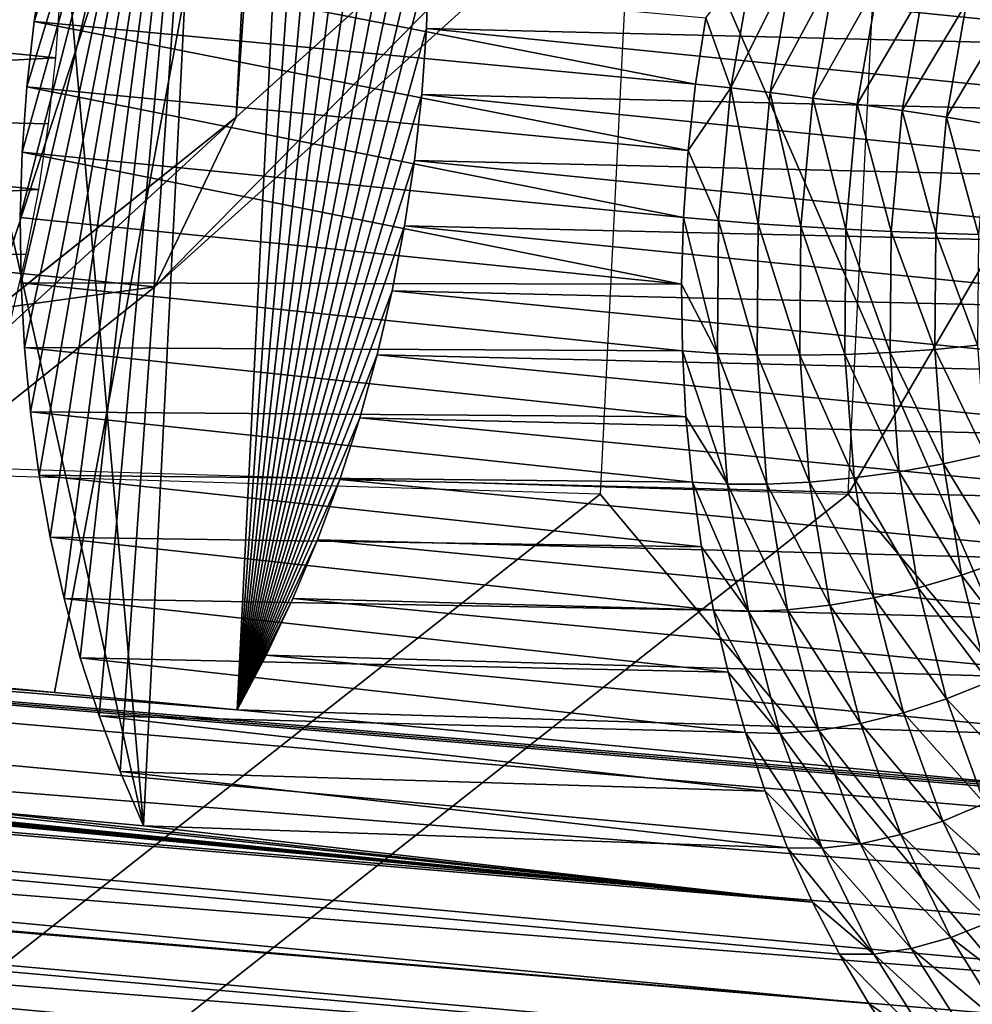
# Model space of a CAD drawing. Header units: millimetres. Extents: x -99 to 221, y -61 to 39.
# Tile 423 of 656: x 202.39 to 204.56, y -55.14 to -52.89. Entities that reach past the tile are written whole.
import ezdxf

# ---------------------------------------------------------------- set-up
doc = ezdxf.new("R2010")
doc.units = ezdxf.units.MM
doc.header["$LTSCALE"] = 33.374815
for name, color, linetype in [('122', 7, 'CONTINUOUS'), ('123', 7, 'CONTINUOUS'), ('124', 7, 'CONTINUOUS'), ('126', 7, 'CONTINUOUS'), ('128', 7, 'CONTINUOUS'), ('141', 7, 'CONTINUOUS'), ('142', 7, 'CONTINUOUS'), ('146', 7, 'CONTINUOUS'), ('147', 7, 'CONTINUOUS'), ('33', 7, 'CONTINUOUS'), ('36', 7, 'CONTINUOUS'), ('51', 7, 'CONTINUOUS')]:
    doc.layers.add(name, color=color, linetype=linetype)

msp = doc.modelspace()

# ---------------------------------------------------------------- linework, layer by layer
at = {"layer": '122', "color": 7, "linetype": 'Continuous'}
for points in [[(202.4405, -52.7483, -239.6773), (203.9269, -53.0384, -241.151), (202.418, -52.896, -239.685), (202.4405, -52.7483, -239.6773)], [(203.9503, -52.8877, -241.1426), (203.9269, -53.0384, -241.151), (202.4405, -52.7483, -239.6773), (203.9503, -52.8877, -241.1426)], [(202.418, -52.896, -239.685), (203.9098, -53.1901, -241.1529), (202.4015, -53.0446, -239.6866), (202.418, -52.896, -239.685)], [(203.9269, -53.0384, -241.151), (203.9098, -53.1901, -241.1529), (202.418, -52.896, -239.685), (203.9269, -53.0384, -241.151)], [(202.4015, -53.0446, -239.6866), (203.899, -53.3424, -241.1485), (202.3911, -53.1938, -239.6822), (202.4015, -53.0446, -239.6866)], [(203.9098, -53.1901, -241.1529), (203.899, -53.3424, -241.1485), (202.4015, -53.0446, -239.6866), (203.9098, -53.1901, -241.1529)], [(183.3811, -53.385, -219.9687), (183.2351, -53.1348, -220.1397), (204.3219, -55.1346, -240.5465), (183.3811, -53.385, -219.9687)], [(204.3219, -55.1346, -240.5465), (183.2351, -53.1348, -220.1397), (204.255, -55.0218, -240.6247), (204.3219, -55.1346, -240.5465)], [(204.255, -55.0218, -240.6247), (183.2351, -53.1348, -220.1397), (204.1931, -54.9032, -240.6984), (204.255, -55.0218, -240.6247)], [(204.1931, -54.9032, -240.6984), (183.2351, -53.1348, -220.1397), (190.3623, -53.5924, -227.2859), (204.1931, -54.9032, -240.6984)], [(202.3911, -53.1938, -239.6822), (203.8946, -53.4947, -241.1377), (202.3866, -53.3429, -239.6717), (202.3911, -53.1938, -239.6822)], [(203.899, -53.3424, -241.1485), (203.8946, -53.4947, -241.1377), (202.3911, -53.1938, -239.6822), (203.899, -53.3424, -241.1485)], [(202.3866, -53.3429, -239.6717), (203.8946, -53.4947, -241.1377), (202.3883, -53.4915, -239.6552), (202.3866, -53.3429, -239.6717)], [(183.5473, -53.6087, -219.7801), (183.3811, -53.385, -219.9687), (204.4703, -55.3411, -240.3774), (183.5473, -53.6087, -219.7801)], [(204.4703, -55.3411, -240.3774), (183.3811, -53.385, -219.9687), (204.3938, -55.2411, -240.4639), (204.4703, -55.3411, -240.3774)], [(204.3938, -55.2411, -240.4639), (183.3811, -53.385, -219.9687), (204.3219, -55.1346, -240.5465), (204.3938, -55.2411, -240.4639)], [(203.8946, -53.4947, -241.1377), (203.8966, -53.6464, -241.1206), (202.3883, -53.4915, -239.6552), (203.8946, -53.4947, -241.1377)], [(202.3883, -53.4915, -239.6552), (203.8966, -53.6464, -241.1206), (202.3959, -53.6392, -239.6328), (202.3883, -53.4915, -239.6552)], [(190.3623, -53.5924, -227.2859), (190.792, -53.6321, -227.7037), (204.1931, -54.9032, -240.6984), (190.3623, -53.5924, -227.2859)], [(183.7317, -53.8029, -219.5764), (183.5473, -53.6087, -219.7801), (204.6362, -55.5197, -240.1937), (183.7317, -53.8029, -219.5764)], [(204.6362, -55.5197, -240.1937), (183.5473, -53.6087, -219.7801), (204.5512, -55.434, -240.2873), (204.6362, -55.5197, -240.1937)], [(204.5512, -55.434, -240.2873), (183.5473, -53.6087, -219.7801), (204.4703, -55.3411, -240.3774), (204.5512, -55.434, -240.2873)], [(190.792, -53.6321, -227.7037), (191.2209, -53.6718, -228.1207), (204.1931, -54.9032, -240.6984), (190.792, -53.6321, -227.7037)], [(203.8966, -53.6464, -241.1206), (203.9049, -53.7971, -241.0972), (202.3959, -53.6392, -239.6328), (203.8966, -53.6464, -241.1206)], [(202.3959, -53.6392, -239.6328), (203.9049, -53.7971, -241.0972), (202.4096, -53.7854, -239.6045), (202.3959, -53.6392, -239.6328)], [(191.2209, -53.6718, -228.1207), (192.5086, -53.7909, -229.373), (204.1931, -54.9032, -240.6984), (191.2209, -53.6718, -228.1207)], [(192.9383, -53.8306, -229.7908), (204.1931, -54.9032, -240.6984), (192.5086, -53.7909, -229.373), (192.9383, -53.8306, -229.7908)], [(202.4096, -53.7854, -239.6045), (203.9196, -53.9462, -241.0676), (202.4293, -53.9297, -239.5704), (202.4096, -53.7854, -239.6045)], [(203.9049, -53.7971, -241.0972), (203.9196, -53.9462, -241.0676), (202.4096, -53.7854, -239.6045), (203.9049, -53.7971, -241.0972)], [(204.8173, -55.6681, -239.9978), (183.7317, -53.8029, -219.5764), (204.725, -55.5979, -240.0971), (204.8173, -55.6681, -239.9978)], [(204.725, -55.5979, -240.0971), (183.7317, -53.8029, -219.5764), (204.6362, -55.5197, -240.1937), (204.725, -55.5979, -240.0971)], [(183.9317, -53.9652, -219.3601), (183.7317, -53.8029, -219.5764), (204.8173, -55.6681, -239.9978), (183.9317, -53.9652, -219.3601)], [(193.3672, -53.8703, -230.2078), (204.1931, -54.9032, -240.6984), (192.9383, -53.8306, -229.7908), (193.3672, -53.8703, -230.2078)], [(196.0858, -54.1215, -232.8514), (204.1931, -54.9032, -240.6984), (193.3672, -53.8703, -230.2078), (196.0858, -54.1215, -232.8514)], [(203.9196, -53.9462, -241.0676), (203.9406, -54.0932, -241.0319), (202.4293, -53.9297, -239.5704), (203.9196, -53.9462, -241.0676)], [(202.4293, -53.9297, -239.5704), (203.9406, -54.0932, -241.0319), (202.4549, -54.0715, -239.5306), (202.4293, -53.9297, -239.5704)], [(184.1451, -54.0936, -219.1338), (183.9317, -53.9652, -219.3601), (204.9127, -55.7303, -239.8961), (184.1451, -54.0936, -219.1338)], [(204.9127, -55.7303, -239.8961), (183.9317, -53.9652, -219.3601), (204.8173, -55.6681, -239.9978), (204.9127, -55.7303, -239.8961)], [(203.9406, -54.0932, -241.0319), (203.9678, -54.2376, -240.9903), (202.4549, -54.0715, -239.5306), (203.9406, -54.0932, -241.0319)], [(202.4549, -54.0715, -239.5306), (203.9678, -54.2376, -240.9903), (202.4863, -54.2107, -239.4853), (202.4549, -54.0715, -239.5306)], [(184.369, -54.1865, -218.9007), (184.1451, -54.0936, -219.1338), (205.1119, -55.8296, -239.687), (184.369, -54.1865, -218.9007)], [(205.1119, -55.8296, -239.687), (184.1451, -54.0936, -219.1338), (205.0111, -55.7842, -239.7924), (205.1119, -55.8296, -239.687)], [(205.0111, -55.7842, -239.7924), (184.1451, -54.0936, -219.1338), (204.9127, -55.7303, -239.8961), (205.0111, -55.7842, -239.7924)], [(196.5155, -54.1612, -233.2693), (204.1931, -54.9032, -240.6984), (196.0858, -54.1215, -232.8514), (196.5155, -54.1612, -233.2693)], [(196.9444, -54.2008, -233.6863), (204.1931, -54.9032, -240.6984), (196.5155, -54.1612, -233.2693), (196.9444, -54.2008, -233.6863)], [(187.4466, -54.4561, -221.7413), (184.369, -54.1865, -218.9007), (205.2148, -55.8664, -239.5804), (187.4466, -54.4561, -221.7413)], [(205.2148, -55.8664, -239.5804), (184.369, -54.1865, -218.9007), (205.1119, -55.8296, -239.687), (205.2148, -55.8664, -239.5804)], [(198.9476, -54.3858, -235.6342), (204.1931, -54.9032, -240.6984), (196.9444, -54.2008, -233.6863), (198.9476, -54.3858, -235.6342)], [(203.9678, -54.2376, -240.9903), (204.0011, -54.3789, -240.9428), (202.4863, -54.2107, -239.4853), (203.9678, -54.2376, -240.9903)], [(202.4863, -54.2107, -239.4853), (204.0011, -54.3789, -240.9428), (202.5234, -54.3463, -239.4346), (202.4863, -54.2107, -239.4853)], [(204.0011, -54.3789, -240.9428), (204.0405, -54.5165, -240.8897), (202.5234, -54.3463, -239.4346), (204.0011, -54.3789, -240.9428)], [(202.5234, -54.3463, -239.4346), (204.0405, -54.5165, -240.8897), (202.5662, -54.4783, -239.3786), (202.5234, -54.3463, -239.4346)], [(199.3773, -54.4255, -236.052), (204.1931, -54.9032, -240.6984), (198.9476, -54.3858, -235.6342), (199.3773, -54.4255, -236.052)], [(199.8061, -54.4651, -236.4691), (204.1931, -54.9032, -240.6984), (199.3773, -54.4255, -236.052), (199.8061, -54.4651, -236.4691)], [(201.6441, -55.6007, -235.7973), (187.4466, -54.4561, -221.7413), (205.3196, -55.8943, -239.4728), (201.6441, -55.6007, -235.7973)], [(205.3196, -55.8943, -239.4728), (187.4466, -54.4561, -221.7413), (205.2148, -55.8664, -239.5804), (205.3196, -55.8943, -239.4728)], [(201.8094, -54.6499, -238.417), (204.1931, -54.9032, -240.6984), (199.8061, -54.4651, -236.4691), (201.8094, -54.6499, -238.417)], [(204.0405, -54.5165, -240.8897), (204.0857, -54.6501, -240.8311), (202.5662, -54.4783, -239.3786), (204.0405, -54.5165, -240.8897)], [(202.5662, -54.4783, -239.3786), (204.0857, -54.6501, -240.8311), (202.6144, -54.6058, -239.3177), (202.5662, -54.4783, -239.3786)], [(204.0857, -54.6501, -240.8311), (204.1366, -54.7792, -240.7673), (202.6144, -54.6058, -239.3177), (204.0857, -54.6501, -240.8311)], [(204.1366, -54.7792, -240.7673), (202.6679, -54.7291, -239.2519), (202.6144, -54.6058, -239.3177), (204.1366, -54.7792, -240.7673)], [(202.2391, -54.6895, -238.8348), (204.1931, -54.9032, -240.6984), (201.8094, -54.6499, -238.417), (202.2391, -54.6895, -238.8348)], [(202.6679, -54.7291, -239.2519), (204.1931, -54.9032, -240.6984), (202.2391, -54.6895, -238.8348), (202.6679, -54.7291, -239.2519)], [(204.1366, -54.7792, -240.7673), (204.1931, -54.9032, -240.6984), (202.6679, -54.7291, -239.2519), (204.1366, -54.7792, -240.7673)]]:
    msp.add_3dface(points, dxfattribs=at)
at = {"layer": '123', "color": 7, "linetype": 'Continuous'}
for points in [[(203.3172, -52.7611, -233.1283), (205.2645, -52.9596, -235.1309), (203.3157, -52.6109, -233.1448), (203.3172, -52.7611, -233.1283)], [(205.2645, -52.9596, -235.1309), (205.2629, -52.8105, -235.1474), (203.3157, -52.6109, -233.1448), (205.2645, -52.9596, -235.1309)], [(203.3127, -52.9117, -233.1178), (205.2645, -52.9596, -235.1309), (203.3172, -52.7611, -233.1283), (203.3127, -52.9117, -233.1178)], [(200.481, -53.0843, -230.2612), (202.4676, -52.9783, -232.255), (200.5202, -52.7819, -230.2523), (200.481, -53.0843, -230.2612)], [(202.4676, -52.9783, -232.255), (202.4781, -52.8271, -232.2595), (200.5202, -52.7819, -230.2523), (202.4676, -52.9783, -232.255)], [(203.3022, -53.0624, -233.1132), (205.26, -53.1092, -235.1204), (203.3127, -52.9117, -233.1178), (203.3022, -53.0624, -233.1132)], [(205.26, -53.1092, -235.1204), (205.2645, -52.9596, -235.1309), (203.3127, -52.9117, -233.1178), (205.26, -53.1092, -235.1204)], [(202.451, -53.1289, -232.2565), (202.4676, -52.9783, -232.255), (200.481, -53.0843, -230.2612), (202.451, -53.1289, -232.2565)], [(203.2856, -53.2125, -233.1148), (205.2495, -53.2587, -235.1159), (203.3022, -53.0624, -233.1132), (203.2856, -53.2125, -233.1148)], [(205.2495, -53.2587, -235.1159), (205.26, -53.1092, -235.1204), (203.3022, -53.0624, -233.1132), (205.2495, -53.2587, -235.1159)], [(200.4183, -53.3811, -230.2942), (202.4285, -53.2786, -232.264), (200.481, -53.0843, -230.2612), (200.4183, -53.3811, -230.2942)], [(202.4285, -53.2786, -232.264), (202.451, -53.1289, -232.2565), (200.481, -53.0843, -230.2612), (202.4285, -53.2786, -232.264)], [(186.5521, -53.1348, -216.8227), (186.3811, -53.385, -216.9687), (207.0371, -55.0218, -237.8425), (186.5521, -53.1348, -216.8227)], [(207.1108, -54.9032, -237.7807), (186.5521, -53.1348, -216.8227), (207.0371, -55.0218, -237.8425), (207.1108, -54.9032, -237.7807)], [(186.5521, -53.1348, -216.8227), (207.1108, -54.9032, -237.7807), (205.6643, -54.7291, -236.2555), (186.5521, -53.1348, -216.8227)], [(204.8294, -54.6499, -235.397), (186.5521, -53.1348, -216.8227), (205.2473, -54.6895, -235.8266), (204.8294, -54.6499, -235.397)], [(186.5521, -53.1348, -216.8227), (204.8294, -54.6499, -235.397), (202.8815, -54.4651, -233.3937), (186.5521, -53.1348, -216.8227)], [(205.2473, -54.6895, -235.8266), (186.5521, -53.1348, -216.8227), (205.6643, -54.7291, -236.2555), (205.2473, -54.6895, -235.8266)], [(202.0467, -54.3858, -232.5352), (186.5521, -53.1348, -216.8227), (202.4645, -54.4255, -232.9649), (202.0467, -54.3858, -232.5352)], [(202.4645, -54.4255, -232.9649), (186.5521, -53.1348, -216.8227), (202.8815, -54.4651, -233.3937), (202.4645, -54.4255, -232.9649)], [(203.2631, -53.3618, -233.1224), (205.233, -53.4078, -235.1175), (203.2856, -53.2125, -233.1148), (203.2631, -53.3618, -233.1224)], [(205.233, -53.4078, -235.1175), (205.2495, -53.2587, -235.1159), (203.2856, -53.2125, -233.1148), (205.233, -53.4078, -235.1175)], [(202.4001, -53.4268, -232.2776), (202.4285, -53.2786, -232.264), (200.4183, -53.3811, -230.2942), (202.4001, -53.4268, -232.2776)], [(203.2347, -53.5095, -233.136), (205.2106, -53.556, -235.1252), (203.2631, -53.3618, -233.1224), (203.2347, -53.5095, -233.136)], [(205.2106, -53.556, -235.1252), (205.233, -53.4078, -235.1175), (203.2631, -53.3618, -233.1224), (205.2106, -53.556, -235.1252)], [(186.3811, -53.385, -216.9687), (186.1926, -53.6087, -217.1349), (206.8764, -55.2411, -237.9814), (186.3811, -53.385, -216.9687)], [(207.0371, -55.0218, -237.8425), (186.3811, -53.385, -216.9687), (206.9589, -55.1346, -237.9095), (207.0371, -55.0218, -237.8425)], [(206.9589, -55.1346, -237.9095), (186.3811, -53.385, -216.9687), (206.8764, -55.2411, -237.9814), (206.9589, -55.1346, -237.9095)], [(202.3659, -53.5732, -232.2972), (202.4001, -53.4268, -232.2776), (200.4183, -53.3811, -230.2942), (202.3659, -53.5732, -232.2972)], [(203.2006, -53.6555, -233.1556), (205.1823, -53.7027, -235.1388), (203.2347, -53.5095, -233.136), (203.2006, -53.6555, -233.1556)], [(205.1823, -53.7027, -235.1388), (205.2106, -53.556, -235.1252), (203.2347, -53.5095, -233.136), (205.1823, -53.7027, -235.1388)], [(186.1926, -53.6087, -217.1349), (185.9888, -53.8029, -217.3192), (206.6997, -55.434, -238.1388), (186.1926, -53.6087, -217.1349)], [(206.8764, -55.2411, -237.9814), (186.1926, -53.6087, -217.1349), (206.7899, -55.3411, -238.0579), (206.8764, -55.2411, -237.9814)], [(206.7899, -55.3411, -238.0579), (186.1926, -53.6087, -217.1349), (206.6997, -55.434, -238.1388), (206.7899, -55.3411, -238.0579)], [(203.1607, -53.7989, -233.181), (205.1481, -53.8474, -235.1585), (203.2006, -53.6555, -233.1556), (203.1607, -53.7989, -233.181)], [(205.1481, -53.8474, -235.1585), (205.1823, -53.7027, -235.1388), (203.2006, -53.6555, -233.1556), (205.1481, -53.8474, -235.1585)], [(203.1153, -53.9397, -233.2124), (205.1084, -53.9898, -235.184), (203.1607, -53.7989, -233.181), (203.1153, -53.9397, -233.2124)], [(205.1084, -53.9898, -235.184), (205.1481, -53.8474, -235.1585), (203.1607, -53.7989, -233.181), (205.1084, -53.9898, -235.184)], [(206.6997, -55.434, -238.1388), (185.9888, -53.8029, -217.3192), (206.6061, -55.5197, -238.2238), (206.6997, -55.434, -238.1388)], [(206.6061, -55.5197, -238.2238), (185.9888, -53.8029, -217.3192), (193.819, -54.5206, -225.3995), (206.6061, -55.5197, -238.2238)], [(203.0646, -54.077, -233.2494), (205.063, -54.1293, -235.2154), (203.1153, -53.9397, -233.2124), (203.0646, -54.077, -233.2494)], [(205.063, -54.1293, -235.2154), (205.1084, -53.9898, -235.184), (203.1153, -53.9397, -233.2124), (205.063, -54.1293, -235.2154)], [(203.0085, -54.2107, -233.2921), (205.0123, -54.2655, -235.2525), (203.0646, -54.077, -233.2494), (203.0085, -54.2107, -233.2921)], [(205.0123, -54.2655, -235.2525), (205.063, -54.1293, -235.2154), (203.0646, -54.077, -233.2494), (205.0123, -54.2655, -235.2525)], [(202.9475, -54.34, -233.3402), (204.9563, -54.398, -235.2953), (203.0085, -54.2107, -233.2921), (202.9475, -54.34, -233.3402)], [(204.9563, -54.398, -235.2953), (205.0123, -54.2655, -235.2525), (203.0085, -54.2107, -233.2921), (204.9563, -54.398, -235.2953)], [(202.8815, -54.4651, -233.3937), (204.8953, -54.5263, -235.3435), (202.9475, -54.34, -233.3402), (202.8815, -54.4651, -233.3937)], [(204.8953, -54.5263, -235.3435), (204.9563, -54.398, -235.2953), (202.9475, -54.34, -233.3402), (204.8953, -54.5263, -235.3435)], [(204.8294, -54.6499, -235.397), (204.8953, -54.5263, -235.3435), (202.8815, -54.4651, -233.3937), (204.8294, -54.6499, -235.397)], [(194.9162, -54.7432, -226.8359), (206.5095, -55.5979, -238.3126), (193.819, -54.5206, -225.3995), (194.9162, -54.7432, -226.8359)], [(206.5095, -55.5979, -238.3126), (206.6061, -55.5197, -238.2238), (193.819, -54.5206, -225.3995), (206.5095, -55.5979, -238.3126)], [(206.3085, -55.7303, -238.5003), (206.4102, -55.6681, -238.4049), (194.9162, -54.7432, -226.8359), (206.3085, -55.7303, -238.5003)], [(206.4102, -55.6681, -238.4049), (206.5095, -55.5979, -238.3126), (194.9162, -54.7432, -226.8359), (206.4102, -55.6681, -238.4049)], [(196.0682, -54.9501, -228.3443), (206.3085, -55.7303, -238.5003), (194.9162, -54.7432, -226.8359), (196.0682, -54.9501, -228.3443)], [(206.2048, -55.7842, -238.5986), (206.3085, -55.7303, -238.5003), (196.0682, -54.9501, -228.3443), (206.2048, -55.7842, -238.5986)], [(197.2621, -55.1377, -229.9071), (206.2048, -55.7842, -238.5986), (196.0682, -54.9501, -228.3443), (197.2621, -55.1377, -229.9071)]]:
    msp.add_3dface(points, dxfattribs=at)
at = {"layer": '124', "color": 7, "linetype": 'Continuous'}
for points in [[(203.9503, -52.8877, -241.1426), (204.0596, -52.7486, -241.1935), (204.0069, -53.047, -241.2164), (203.9503, -52.8877, -241.1426)], [(204.0596, -52.7486, -241.1935), (204.1489, -52.7629, -241.2444), (204.0069, -53.047, -241.2164), (204.0596, -52.7486, -241.1935)], [(204.1489, -52.7629, -241.2444), (204.0968, -53.0577, -241.267), (204.0069, -53.047, -241.2164), (204.1489, -52.7629, -241.2444)], [(204.1489, -52.7629, -241.2444), (204.2449, -52.7811, -241.2792), (204.0968, -53.0577, -241.267), (204.1489, -52.7629, -241.2444)], [(204.2449, -52.7811, -241.2792), (204.194, -53.0702, -241.3013), (204.0968, -53.0577, -241.267), (204.2449, -52.7811, -241.2792)], [(204.2449, -52.7811, -241.2792), (204.3449, -52.8026, -241.2968), (204.194, -53.0702, -241.3013), (204.2449, -52.7811, -241.2792)], [(204.3449, -52.8026, -241.2968), (204.2954, -53.084, -241.3182), (204.194, -53.0702, -241.3013), (204.3449, -52.8026, -241.2968)], [(204.3449, -52.8026, -241.2968), (204.4458, -52.8269, -241.2967), (204.2954, -53.084, -241.3182), (204.3449, -52.8026, -241.2968)], [(204.4458, -52.8269, -241.2967), (204.3981, -53.0988, -241.3172), (204.2954, -53.084, -241.3182), (204.4458, -52.8269, -241.2967)], [(204.4458, -52.8269, -241.2967), (204.5447, -52.8531, -241.2789), (204.3981, -53.0988, -241.3172), (204.4458, -52.8269, -241.2967)], [(204.5447, -52.8531, -241.2789), (204.499, -53.114, -241.2984), (204.3981, -53.0988, -241.3172), (204.5447, -52.8531, -241.2789)], [(204.5447, -52.8531, -241.2789), (204.6385, -52.8805, -241.2439), (204.499, -53.114, -241.2984), (204.5447, -52.8531, -241.2789)], [(204.6385, -52.8805, -241.2439), (204.5951, -53.1294, -241.2624), (204.499, -53.114, -241.2984), (204.6385, -52.8805, -241.2439)], [(203.9269, -53.0384, -241.151), (203.9503, -52.8877, -241.1426), (204.0069, -53.047, -241.2164), (203.9269, -53.0384, -241.151)], [(203.9098, -53.1901, -241.1529), (203.9269, -53.0384, -241.151), (204.0069, -53.047, -241.2164), (203.9098, -53.1901, -241.1529)], [(203.9098, -53.1901, -241.1529), (204.0069, -53.047, -241.2164), (203.9791, -53.3497, -241.2139), (203.9098, -53.1901, -241.1529)], [(204.0069, -53.047, -241.2164), (204.0694, -53.3567, -241.2645), (203.9791, -53.3497, -241.2139), (204.0069, -53.047, -241.2164)], [(204.0968, -53.0577, -241.267), (204.0694, -53.3567, -241.2645), (204.0069, -53.047, -241.2164), (204.0968, -53.0577, -241.267)], [(204.0968, -53.0577, -241.267), (204.1671, -53.3633, -241.2989), (204.0694, -53.3567, -241.2645), (204.0968, -53.0577, -241.267)], [(204.194, -53.0702, -241.3013), (204.1671, -53.3633, -241.2989), (204.0968, -53.0577, -241.267), (204.194, -53.0702, -241.3013)], [(204.194, -53.0702, -241.3013), (204.2693, -53.3693, -241.3158), (204.1671, -53.3633, -241.2989), (204.194, -53.0702, -241.3013)], [(204.2954, -53.084, -241.3182), (204.2693, -53.3693, -241.3158), (204.194, -53.0702, -241.3013), (204.2954, -53.084, -241.3182)], [(204.2954, -53.084, -241.3182), (204.3729, -53.3744, -241.3149), (204.2693, -53.3693, -241.3158), (204.2954, -53.084, -241.3182)], [(204.3981, -53.0988, -241.3172), (204.3729, -53.3744, -241.3149), (204.2954, -53.084, -241.3182), (204.3981, -53.0988, -241.3172)], [(204.3981, -53.0988, -241.3172), (204.4749, -53.3786, -241.2961), (204.3729, -53.3744, -241.3149), (204.3981, -53.0988, -241.3172)], [(204.499, -53.114, -241.2984), (204.4749, -53.3786, -241.2961), (204.3981, -53.0988, -241.3172), (204.499, -53.114, -241.2984)], [(204.499, -53.114, -241.2984), (204.5722, -53.3816, -241.2601), (204.4749, -53.3786, -241.2961), (204.499, -53.114, -241.2984)], [(204.5951, -53.1294, -241.2624), (204.5722, -53.3816, -241.2601), (204.499, -53.114, -241.2984), (204.5951, -53.1294, -241.2624)], [(203.899, -53.3424, -241.1485), (203.9098, -53.1901, -241.1529), (203.9791, -53.3497, -241.2139), (203.899, -53.3424, -241.1485)], [(203.8946, -53.4947, -241.1377), (203.899, -53.3424, -241.1485), (203.9767, -53.6523, -241.1861), (203.8946, -53.4947, -241.1377)], [(203.899, -53.3424, -241.1485), (203.9791, -53.3497, -241.2139), (203.9767, -53.6523, -241.1861), (203.899, -53.3424, -241.1485)], [(203.9791, -53.3497, -241.2139), (204.067, -53.6557, -241.2371), (203.9767, -53.6523, -241.1861), (203.9791, -53.3497, -241.2139)], [(204.0694, -53.3567, -241.2645), (204.067, -53.6557, -241.2371), (203.9791, -53.3497, -241.2139), (204.0694, -53.3567, -241.2645)], [(204.0694, -53.3567, -241.2645), (204.1647, -53.6565, -241.272), (204.067, -53.6557, -241.2371), (204.0694, -53.3567, -241.2645)], [(204.1671, -53.3633, -241.2989), (204.1647, -53.6565, -241.272), (204.0694, -53.3567, -241.2645), (204.1671, -53.3633, -241.2989)], [(204.1671, -53.3633, -241.2989), (204.2669, -53.6546, -241.2897), (204.1647, -53.6565, -241.272), (204.1671, -53.3633, -241.2989)], [(204.2693, -53.3693, -241.3158), (204.2669, -53.6546, -241.2897), (204.1671, -53.3633, -241.2989), (204.2693, -53.3693, -241.3158)], [(204.2693, -53.3693, -241.3158), (204.3706, -53.6501, -241.2897), (204.2669, -53.6546, -241.2897), (204.2693, -53.3693, -241.3158)], [(204.3729, -53.3744, -241.3149), (204.3706, -53.6501, -241.2897), (204.2693, -53.3693, -241.3158), (204.3729, -53.3744, -241.3149)], [(204.3729, -53.3744, -241.3149), (204.4726, -53.6431, -241.272), (204.3706, -53.6501, -241.2897), (204.3729, -53.3744, -241.3149)], [(204.4749, -53.3786, -241.2961), (204.4726, -53.6431, -241.272), (204.3729, -53.3744, -241.3149), (204.4749, -53.3786, -241.2961)], [(204.4749, -53.3786, -241.2961), (204.5699, -53.6339, -241.2371), (204.4726, -53.6431, -241.272), (204.4749, -53.3786, -241.2961)], [(204.5722, -53.3816, -241.2601), (204.5699, -53.6339, -241.2371), (204.4749, -53.3786, -241.2961), (204.5722, -53.3816, -241.2601)], [(203.8966, -53.6464, -241.1206), (203.8946, -53.4947, -241.1377), (203.9767, -53.6523, -241.1861), (203.8966, -53.6464, -241.1206)], [(204.4726, -53.6431, -241.272), (204.4921, -53.904, -241.2264), (204.3706, -53.6501, -241.2897), (204.4726, -53.6431, -241.272)], [(204.5699, -53.6339, -241.2371), (204.5884, -53.8827, -241.1938), (204.4726, -53.6431, -241.272), (204.5699, -53.6339, -241.2371)], [(204.4726, -53.6431, -241.272), (204.5884, -53.8827, -241.1938), (204.4921, -53.904, -241.2264), (204.4726, -53.6431, -241.272)], [(203.8966, -53.6464, -241.1206), (203.9767, -53.6523, -241.1861), (203.9996, -53.9508, -241.1334), (203.8966, -53.6464, -241.1206)], [(203.9049, -53.7971, -241.0972), (203.8966, -53.6464, -241.1206), (203.9996, -53.9508, -241.1334), (203.9049, -53.7971, -241.0972)], [(203.9767, -53.6523, -241.1861), (204.0895, -53.9506, -241.1851), (203.9996, -53.9508, -241.1334), (203.9767, -53.6523, -241.1861)], [(204.067, -53.6557, -241.2371), (204.0895, -53.9506, -241.1851), (203.9767, -53.6523, -241.1861), (204.067, -53.6557, -241.2371)], [(204.067, -53.6557, -241.2371), (204.1867, -53.9456, -241.221), (204.0895, -53.9506, -241.1851), (204.067, -53.6557, -241.2371)], [(204.1647, -53.6565, -241.272), (204.1867, -53.9456, -241.221), (204.067, -53.6557, -241.2371), (204.1647, -53.6565, -241.272)], [(204.2669, -53.6546, -241.2897), (204.2883, -53.9359, -241.2402), (204.1647, -53.6565, -241.272), (204.2669, -53.6546, -241.2897)], [(204.1647, -53.6565, -241.272), (204.2883, -53.9359, -241.2402), (204.1867, -53.9456, -241.221), (204.1647, -53.6565, -241.272)], [(204.3706, -53.6501, -241.2897), (204.3911, -53.922, -241.242), (204.2669, -53.6546, -241.2897), (204.3706, -53.6501, -241.2897)], [(204.2669, -53.6546, -241.2897), (204.3911, -53.922, -241.242), (204.2883, -53.9359, -241.2402), (204.2669, -53.6546, -241.2897)], [(204.3706, -53.6501, -241.2897), (204.4921, -53.904, -241.2264), (204.3911, -53.922, -241.242), (204.3706, -53.6501, -241.2897)], [(203.9196, -53.9462, -241.0676), (203.9049, -53.7971, -241.0972), (203.9996, -53.9508, -241.1334), (203.9196, -53.9462, -241.0676)], [(204.5884, -53.8827, -241.1938), (204.6273, -54.1249, -241.1307), (204.4921, -53.904, -241.2264), (204.5884, -53.8827, -241.1938)], [(204.4921, -53.904, -241.2264), (204.5333, -54.1579, -241.1599), (204.3911, -53.922, -241.242), (204.4921, -53.904, -241.2264)], [(204.4921, -53.904, -241.2264), (204.6273, -54.1249, -241.1307), (204.5333, -54.1579, -241.1599), (204.4921, -53.904, -241.2264)], [(204.2883, -53.9359, -241.2402), (204.3331, -54.2095, -241.168), (204.1867, -53.9456, -241.221), (204.2883, -53.9359, -241.2402)], [(204.3911, -53.922, -241.242), (204.4342, -54.1864, -241.1725), (204.2883, -53.9359, -241.2402), (204.3911, -53.922, -241.242)], [(204.2883, -53.9359, -241.2402), (204.4342, -54.1864, -241.1725), (204.3331, -54.2095, -241.168), (204.2883, -53.9359, -241.2402)], [(204.3911, -53.922, -241.242), (204.5333, -54.1579, -241.1599), (204.4342, -54.1864, -241.1725), (204.3911, -53.922, -241.242)], [(203.9196, -53.9462, -241.0676), (203.9996, -53.9508, -241.1334), (204.0475, -54.2409, -241.0564), (203.9196, -53.9462, -241.0676)], [(203.9406, -54.0932, -241.0319), (203.9196, -53.9462, -241.0676), (204.0475, -54.2409, -241.0564), (203.9406, -54.0932, -241.0319)], [(204.0895, -53.9506, -241.1851), (204.1368, -54.2372, -241.1091), (203.9996, -53.9508, -241.1334), (204.0895, -53.9506, -241.1851)], [(203.9996, -53.9508, -241.1334), (204.1368, -54.2372, -241.1091), (204.0475, -54.2409, -241.0564), (203.9996, -53.9508, -241.1334)], [(204.1867, -53.9456, -241.221), (204.233, -54.2266, -241.1467), (204.0895, -53.9506, -241.1851), (204.1867, -53.9456, -241.221)], [(204.0895, -53.9506, -241.1851), (204.233, -54.2266, -241.1467), (204.1368, -54.2372, -241.1091), (204.0895, -53.9506, -241.1851)], [(204.1867, -53.9456, -241.221), (204.3331, -54.2095, -241.168), (204.233, -54.2266, -241.1467), (204.1867, -53.9456, -241.221)], [(203.9678, -54.2376, -240.9903), (203.9406, -54.0932, -241.0319), (204.0475, -54.2409, -241.0564), (203.9678, -54.2376, -240.9903)], [(204.6273, -54.1249, -241.1307), (204.6862, -54.3572, -241.0485), (204.5333, -54.1579, -241.1599), (204.6273, -54.1249, -241.1307)], [(204.5333, -54.1579, -241.1599), (204.5954, -54.4013, -241.0734), (204.4342, -54.1864, -241.1725), (204.5333, -54.1579, -241.1599)], [(204.5333, -54.1579, -241.1599), (204.6862, -54.3572, -241.0485), (204.5954, -54.4013, -241.0734), (204.5333, -54.1579, -241.1599)], [(204.4342, -54.1864, -241.1725), (204.4993, -54.4398, -241.082), (204.3331, -54.2095, -241.168), (204.4342, -54.1864, -241.1725)], [(204.4342, -54.1864, -241.1725), (204.5954, -54.4013, -241.0734), (204.4993, -54.4398, -241.082), (204.4342, -54.1864, -241.1725)], [(204.233, -54.2266, -241.1467), (204.3028, -54.4958, -241.05), (204.1368, -54.2372, -241.1091), (204.233, -54.2266, -241.1467)], [(204.3331, -54.2095, -241.168), (204.4008, -54.4716, -241.0741), (204.233, -54.2266, -241.1467), (204.3331, -54.2095, -241.168)], [(204.233, -54.2266, -241.1467), (204.4008, -54.4716, -241.0741), (204.3028, -54.4958, -241.05), (204.233, -54.2266, -241.1467)], [(204.3331, -54.2095, -241.168), (204.4993, -54.4398, -241.082), (204.4008, -54.4716, -241.0741), (204.3331, -54.2095, -241.168)], [(203.9678, -54.2376, -240.9903), (204.0475, -54.2409, -241.0564), (204.1198, -54.5186, -240.9564), (203.9678, -54.2376, -240.9903)], [(204.0011, -54.3789, -240.9428), (203.9678, -54.2376, -240.9903), (204.1198, -54.5186, -240.9564), (204.0011, -54.3789, -240.9428)], [(204.1368, -54.2372, -241.1091), (204.2082, -54.5116, -241.0103), (204.0475, -54.2409, -241.0564), (204.1368, -54.2372, -241.1091)], [(204.0475, -54.2409, -241.0564), (204.2082, -54.5116, -241.0103), (204.1198, -54.5186, -240.9564), (204.0475, -54.2409, -241.0564)], [(204.1368, -54.2372, -241.1091), (204.3028, -54.4958, -241.05), (204.2082, -54.5116, -241.0103), (204.1368, -54.2372, -241.1091)], [(204.0405, -54.5165, -240.8897), (204.0011, -54.3789, -240.9428), (204.1198, -54.5186, -240.9564), (204.0405, -54.5165, -240.8897)], [(204.5954, -54.4013, -241.0734), (204.6778, -54.6308, -240.9681), (204.4993, -54.4398, -241.082), (204.5954, -54.4013, -241.0734)], [(204.4993, -54.4398, -241.082), (204.5856, -54.6786, -240.9719), (204.4008, -54.4716, -241.0741), (204.4993, -54.4398, -241.082)], [(204.4993, -54.4398, -241.082), (204.6778, -54.6308, -240.9681), (204.5856, -54.6786, -240.9719), (204.4993, -54.4398, -241.082)], [(204.4008, -54.4716, -241.0741), (204.4904, -54.7185, -240.9598), (204.3028, -54.4958, -241.05), (204.4008, -54.4716, -241.0741)], [(204.4008, -54.4716, -241.0741), (204.5856, -54.6786, -240.9719), (204.4904, -54.7185, -240.9598), (204.4008, -54.4716, -241.0741)], [(204.3028, -54.4958, -241.05), (204.3951, -54.7493, -240.9323), (204.2082, -54.5116, -241.0103), (204.3028, -54.4958, -241.05)], [(204.3028, -54.4958, -241.05), (204.4904, -54.7185, -240.9598), (204.3951, -54.7493, -240.9323), (204.3028, -54.4958, -241.05)], [(204.0857, -54.6501, -240.8311), (204.0405, -54.5165, -240.8897), (204.2155, -54.7801, -240.8345), (204.0857, -54.6501, -240.8311)], [(204.0405, -54.5165, -240.8897), (204.1198, -54.5186, -240.9564), (204.2155, -54.7801, -240.8345), (204.0405, -54.5165, -240.8897)], [(204.2082, -54.5116, -241.0103), (204.3026, -54.77, -240.8901), (204.1198, -54.5186, -240.9564), (204.2082, -54.5116, -241.0103)], [(204.1198, -54.5186, -240.9564), (204.3026, -54.77, -240.8901), (204.2155, -54.7801, -240.8345), (204.1198, -54.5186, -240.9564)], [(204.2082, -54.5116, -241.0103), (204.3951, -54.7493, -240.9323), (204.3026, -54.77, -240.8901), (204.2082, -54.5116, -241.0103)], [(204.1366, -54.7792, -240.7673), (204.0857, -54.6501, -240.8311), (204.2155, -54.7801, -240.8345), (204.1366, -54.7792, -240.7673)], [(204.5856, -54.6786, -240.9719), (204.6918, -54.8997, -240.8436), (204.4904, -54.7185, -240.9598), (204.5856, -54.6786, -240.9719)], [(204.4904, -54.7185, -240.9598), (204.6007, -54.947, -240.8267), (204.3951, -54.7493, -240.9323), (204.4904, -54.7185, -240.9598)], [(204.4904, -54.7185, -240.9598), (204.6918, -54.8997, -240.8436), (204.6007, -54.947, -240.8267), (204.4904, -54.7185, -240.9598)], [(204.3951, -54.7493, -240.9323), (204.5088, -54.9837, -240.7952), (204.3026, -54.77, -240.8901), (204.3951, -54.7493, -240.9323)], [(204.3951, -54.7493, -240.9323), (204.6007, -54.947, -240.8267), (204.5088, -54.9837, -240.7952), (204.3951, -54.7493, -240.9323)], [(204.1366, -54.7792, -240.7673), (204.2155, -54.7801, -240.8345), (204.3333, -55.0217, -240.6926), (204.1366, -54.7792, -240.7673)], [(204.1931, -54.9032, -240.6984), (204.1366, -54.7792, -240.7673), (204.3333, -55.0217, -240.6926), (204.1931, -54.9032, -240.6984)], [(204.3026, -54.77, -240.8901), (204.4187, -55.0089, -240.7501), (204.2155, -54.7801, -240.8345), (204.3026, -54.77, -240.8901)], [(204.2155, -54.7801, -240.8345), (204.4187, -55.0089, -240.7501), (204.3333, -55.0217, -240.6926), (204.2155, -54.7801, -240.8345)], [(204.3026, -54.77, -240.8901), (204.5088, -54.9837, -240.7952), (204.4187, -55.0089, -240.7501), (204.3026, -54.77, -240.8901)], [(204.255, -55.0218, -240.6247), (204.1931, -54.9032, -240.6984), (204.3333, -55.0217, -240.6926), (204.255, -55.0218, -240.6247)], [(204.6007, -54.947, -240.8267), (204.7302, -55.1538, -240.6765), (204.5088, -54.9837, -240.7952), (204.6007, -54.947, -240.8267)], [(204.5088, -54.9837, -240.7952), (204.6422, -55.1957, -240.6406), (204.4187, -55.0089, -240.7501), (204.5088, -54.9837, -240.7952)], [(204.5088, -54.9837, -240.7952), (204.7302, -55.1538, -240.6765), (204.6422, -55.1957, -240.6406), (204.5088, -54.9837, -240.7952)], [(204.4187, -55.0089, -240.7501), (204.5551, -55.2248, -240.5922), (204.3333, -55.0217, -240.6926), (204.4187, -55.0089, -240.7501)], [(204.4187, -55.0089, -240.7501), (204.6422, -55.1957, -240.6406), (204.5551, -55.2248, -240.5922), (204.4187, -55.0089, -240.7501)], [(204.255, -55.0218, -240.6247), (204.3333, -55.0217, -240.6926), (204.4714, -55.2401, -240.5327), (204.255, -55.0218, -240.6247)], [(204.3219, -55.1346, -240.5465), (204.255, -55.0218, -240.6247), (204.4714, -55.2401, -240.5327), (204.3219, -55.1346, -240.5465)], [(204.3333, -55.0217, -240.6926), (204.5551, -55.2248, -240.5922), (204.4714, -55.2401, -240.5327), (204.3333, -55.0217, -240.6926)], [(204.3938, -55.2411, -240.4639), (204.3219, -55.1346, -240.5465), (204.4714, -55.2401, -240.5327), (204.3938, -55.2411, -240.4639)]]:
    msp.add_3dface(points, dxfattribs=at)
at = {"layer": '126', "color": 7, "linetype": 'Continuous'}
for points in [[(205.3196, -55.8943, -239.4728), (205.5747, -50.7905, -239.7279), (203.7888, -52.3717, -237.9421), (205.3196, -55.8943, -239.4728)], [(203.7088, -53.9736, -237.862), (205.3196, -55.8943, -239.4728), (203.7888, -52.3717, -237.9421), (203.7088, -53.9736, -237.862)], [(200.9886, -53.8909, -235.1419), (201.6441, -55.6007, -235.7973), (203.7088, -53.9736, -237.862), (200.9886, -53.8909, -235.1419)], [(201.6441, -55.6007, -235.7973), (205.3196, -55.8943, -239.4728), (203.7088, -53.9736, -237.862), (201.6441, -55.6007, -235.7973)]]:
    msp.add_3dface(points, dxfattribs=at)
at = {"layer": '128', "color": 7, "linetype": 'Continuous'}
for points in [[(206.1404, -50.7905, -239.1622), (205.8853, -55.8943, -238.9072), (204.2745, -53.9736, -237.2964), (206.1404, -50.7905, -239.1622)], [(204.3545, -52.3717, -237.3764), (206.1404, -50.7905, -239.1622), (204.2745, -53.9736, -237.2964), (204.3545, -52.3717, -237.3764)], [(204.2745, -53.9736, -237.2964), (202.2098, -55.6007, -235.2317), (201.5533, -53.8908, -234.5752), (204.2745, -53.9736, -237.2964)], [(205.8853, -55.8943, -238.9072), (202.2098, -55.6007, -235.2317), (204.2745, -53.9736, -237.2964), (205.8853, -55.8943, -238.9072)]]:
    msp.add_3dface(points, dxfattribs=at)
at = {"layer": '141', "color": 7, "linetype": 'Continuous'}
for points in [[(202.62, -51.3135, -233.1204), (202.2025, -51.2685, -232.691), (202.0467, -54.3858, -232.5352), (202.62, -51.3135, -233.1204)], [(203.0368, -51.3584, -233.549), (202.62, -51.3135, -233.1204), (202.0467, -54.3858, -232.5352), (203.0368, -51.3584, -233.549)], [(202.0467, -54.3858, -232.5352), (202.4645, -54.4255, -232.9649), (203.0368, -51.3584, -233.549), (202.0467, -54.3858, -232.5352)], [(202.8815, -54.4651, -233.3937), (203.0368, -51.3584, -233.549), (202.4645, -54.4255, -232.9649), (202.8815, -54.4651, -233.3937)]]:
    msp.add_3dface(points, dxfattribs=at)
at = {"layer": '142', "color": 7, "linetype": 'Continuous'}
for points in [[(203.0368, -51.3584, -233.549), (202.8815, -54.4651, -233.3937), (203.0903, -51.4835, -233.483), (203.0368, -51.3584, -233.549)], [(202.8815, -54.4651, -233.3937), (203.1383, -51.6128, -233.422), (203.0903, -51.4835, -233.483), (202.8815, -54.4651, -233.3937)], [(202.8815, -54.4651, -233.3937), (203.181, -51.7465, -233.3659), (203.1383, -51.6128, -233.422), (202.8815, -54.4651, -233.3937)], [(202.8815, -54.4651, -233.3937), (203.2181, -51.8838, -233.3151), (203.181, -51.7465, -233.3659), (202.8815, -54.4651, -233.3937)], [(202.8815, -54.4651, -233.3937), (203.2494, -52.0246, -233.2697), (203.2181, -51.8838, -233.3151), (202.8815, -54.4651, -233.3937)], [(202.8815, -54.4651, -233.3937), (203.2749, -52.168, -233.2299), (203.2494, -52.0246, -233.2697), (202.8815, -54.4651, -233.3937)], [(202.8815, -54.4651, -233.3937), (203.2945, -52.314, -233.1957), (203.2749, -52.168, -233.2299), (202.8815, -54.4651, -233.3937)], [(202.8815, -54.4651, -233.3937), (203.3081, -52.4617, -233.1674), (203.2945, -52.314, -233.1957), (202.8815, -54.4651, -233.3937)], [(202.8815, -54.4651, -233.3937), (203.3157, -52.6109, -233.1448), (203.3081, -52.4617, -233.1674), (202.8815, -54.4651, -233.3937)], [(202.8815, -54.4651, -233.3937), (203.3172, -52.7611, -233.1283), (203.3157, -52.6109, -233.1448), (202.8815, -54.4651, -233.3937)], [(202.8815, -54.4651, -233.3937), (203.3127, -52.9117, -233.1178), (203.3172, -52.7611, -233.1283), (202.8815, -54.4651, -233.3937)], [(202.8815, -54.4651, -233.3937), (203.3022, -53.0624, -233.1132), (203.3127, -52.9117, -233.1178), (202.8815, -54.4651, -233.3937)], [(202.8815, -54.4651, -233.3937), (203.2856, -53.2125, -233.1148), (203.3022, -53.0624, -233.1132), (202.8815, -54.4651, -233.3937)], [(202.8815, -54.4651, -233.3937), (203.2631, -53.3618, -233.1224), (203.2856, -53.2125, -233.1148), (202.8815, -54.4651, -233.3937)], [(202.8815, -54.4651, -233.3937), (203.2347, -53.5095, -233.136), (203.2631, -53.3618, -233.1224), (202.8815, -54.4651, -233.3937)], [(202.8815, -54.4651, -233.3937), (203.2006, -53.6555, -233.1556), (203.2347, -53.5095, -233.136), (202.8815, -54.4651, -233.3937)], [(202.8815, -54.4651, -233.3937), (203.1607, -53.7989, -233.181), (203.2006, -53.6555, -233.1556), (202.8815, -54.4651, -233.3937)], [(202.8815, -54.4651, -233.3937), (203.1153, -53.9397, -233.2124), (203.1607, -53.7989, -233.181), (202.8815, -54.4651, -233.3937)], [(202.8815, -54.4651, -233.3937), (203.0646, -54.077, -233.2494), (203.1153, -53.9397, -233.2124), (202.8815, -54.4651, -233.3937)], [(202.8815, -54.4651, -233.3937), (203.0085, -54.2107, -233.2921), (203.0646, -54.077, -233.2494), (202.8815, -54.4651, -233.3937)], [(202.8815, -54.4651, -233.3937), (202.9475, -54.34, -233.3402), (203.0085, -54.2107, -233.2921), (202.8815, -54.4651, -233.3937)]]:
    msp.add_3dface(points, dxfattribs=at)
at = {"layer": '146', "color": 7, "linetype": 'Continuous'}
for points in [[(202.6679, -54.7291, -239.2519), (202.2391, -54.6895, -238.8348), (201.9634, -51.5684, -238.571), (202.6679, -54.7291, -239.2519)], [(201.9634, -51.5684, -238.571), (202.3928, -51.6135, -238.9886), (202.6679, -54.7291, -239.2519), (201.9634, -51.5684, -238.571)], [(202.8214, -51.6584, -239.4053), (202.6679, -54.7291, -239.2519), (202.3928, -51.6135, -238.9886), (202.8214, -51.6584, -239.4053)]]:
    msp.add_3dface(points, dxfattribs=at)
at = {"layer": '147', "color": 7, "linetype": 'Continuous'}
for points in [[(202.8214, -51.6584, -239.4053), (202.3866, -53.3429, -239.6717), (202.3883, -53.4915, -239.6552), (202.8214, -51.6584, -239.4053)], [(202.8214, -51.6584, -239.4053), (202.3911, -53.1938, -239.6822), (202.3866, -53.3429, -239.6717), (202.8214, -51.6584, -239.4053)], [(202.8214, -51.6584, -239.4053), (202.3883, -53.4915, -239.6552), (202.3959, -53.6392, -239.6328), (202.8214, -51.6584, -239.4053)], [(202.8214, -51.6584, -239.4053), (202.4015, -53.0446, -239.6866), (202.3911, -53.1938, -239.6822), (202.8214, -51.6584, -239.4053)], [(202.8214, -51.6584, -239.4053), (202.3959, -53.6392, -239.6328), (202.4096, -53.7854, -239.6045), (202.8214, -51.6584, -239.4053)], [(202.8214, -51.6584, -239.4053), (202.418, -52.896, -239.685), (202.4015, -53.0446, -239.6866), (202.8214, -51.6584, -239.4053)], [(202.8214, -51.6584, -239.4053), (202.4096, -53.7854, -239.6045), (202.4293, -53.9297, -239.5704), (202.8214, -51.6584, -239.4053)], [(202.8214, -51.6584, -239.4053), (202.4405, -52.7483, -239.6773), (202.418, -52.896, -239.685), (202.8214, -51.6584, -239.4053)], [(202.8214, -51.6584, -239.4053), (202.4293, -53.9297, -239.5704), (202.4549, -54.0715, -239.5306), (202.8214, -51.6584, -239.4053)], [(202.8214, -51.6584, -239.4053), (202.4549, -54.0715, -239.5306), (202.4863, -54.2107, -239.4853), (202.8214, -51.6584, -239.4053)], [(202.8214, -51.6584, -239.4053), (202.4863, -54.2107, -239.4853), (202.5234, -54.3463, -239.4346), (202.8214, -51.6584, -239.4053)], [(202.8214, -51.6584, -239.4053), (202.5234, -54.3463, -239.4346), (202.5662, -54.4783, -239.3786), (202.8214, -51.6584, -239.4053)], [(202.8214, -51.6584, -239.4053), (202.5662, -54.4783, -239.3786), (202.6144, -54.6058, -239.3177), (202.8214, -51.6584, -239.4053)], [(202.6679, -54.7291, -239.2519), (202.8214, -51.6584, -239.4053), (202.6144, -54.6058, -239.3177), (202.6679, -54.7291, -239.2519)]]:
    msp.add_3dface(points, dxfattribs=at)
at = {"layer": '33', "color": 5, "linetype": 'Continuous', "true_color": 0x0303ff}
for points in [[(203.7563, 33.1819, -206.9705), (197.4609, -56.9233, -204.2592), (202.0207, 34.3131, -208.819), (203.7563, 33.1819, -206.9705)], [(199.3095, -55.7921, -202.5237), (197.4609, -56.9233, -204.2592), (203.7563, 33.1819, -206.9705), (199.3095, -55.7921, -202.5237)], [(205.4371, 31.9106, -205.1626), (199.3095, -55.7921, -202.5237), (203.7563, 33.1819, -206.9705), (205.4371, 31.9106, -205.1626)], [(201.1174, -54.5208, -200.8429), (199.3095, -55.7921, -202.5237), (205.4371, 31.9106, -205.1626), (201.1174, -54.5208, -200.8429)], [(207.0578, 30.5035, -203.4012), (201.1174, -54.5208, -200.8429), (205.4371, 31.9106, -205.1626), (207.0578, 30.5035, -203.4012)], [(202.8787, -53.1137, -199.2222), (201.1174, -54.5208, -200.8429), (207.0578, 30.5035, -203.4012), (202.8787, -53.1137, -199.2222)], [(208.6133, 28.9647, -201.6918), (202.8787, -53.1137, -199.2222), (207.0578, 30.5035, -203.4012), (208.6133, 28.9647, -201.6918)], [(204.5881, -51.5749, -197.6666), (202.8787, -53.1137, -199.2222), (208.6133, 28.9647, -201.6918), (204.5881, -51.5749, -197.6666)]]:
    msp.add_3dface(points, dxfattribs=at)
at = {"layer": '36', "color": 5, "linetype": 'Continuous', "true_color": 0x0303ff}
for points in [[(199.4823, -51.4529, -192.1516), (197.7556, -53.0072, -193.7229), (204.4197, -51.9464, -197.089), (199.4823, -51.4529, -192.1516)], [(204.4197, -51.9464, -197.089), (197.7556, -53.0072, -193.7229), (202.6931, -53.5007, -198.6603), (204.4197, -51.9464, -197.089)], [(197.7556, -53.0072, -193.7229), (195.9765, -54.4286, -195.36), (202.6931, -53.5007, -198.6603), (197.7556, -53.0072, -193.7229)], [(202.6931, -53.5007, -198.6603), (195.9765, -54.4286, -195.36), (200.9139, -54.9221, -200.2974), (202.6931, -53.5007, -198.6603)]]:
    msp.add_3dface(points, dxfattribs=at)
at = {"layer": '51', "color": 5, "linetype": 'Continuous', "true_color": 0x0303ff}
for points in [[(204.5881, -51.5749, -197.6666), (204.4197, -51.9464, -197.089), (202.6931, -53.5007, -198.6603), (204.5881, -51.5749, -197.6666)], [(202.8787, -53.1137, -199.2222), (204.5881, -51.5749, -197.6666), (202.6931, -53.5007, -198.6603), (202.8787, -53.1137, -199.2222)], [(202.8787, -53.1137, -199.2222), (202.6931, -53.5007, -198.6603), (200.9139, -54.9221, -200.2974), (202.8787, -53.1137, -199.2222)], [(201.1174, -54.5208, -200.8429), (202.8787, -53.1137, -199.2222), (200.9139, -54.9221, -200.2974), (201.1174, -54.5208, -200.8429)]]:
    msp.add_3dface(points, dxfattribs=at)

doc.saveas('drawing.dxf')
